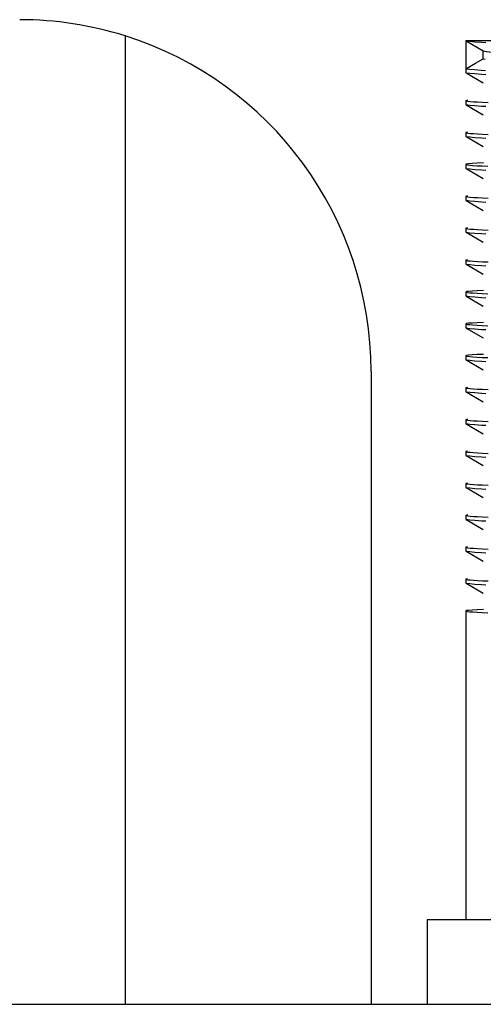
# Model space of a CAD drawing. Header units: millimetres. Extents: x 262469 to 275208, y -32539 to 9411.
# Tile 340 of 428: x 269077.66 to 269081.79, y -13217.42 to -13208.67. Entities that reach past the tile are written whole.
import ezdxf

# ---------------------------------------------------------------- set-up
doc = ezdxf.new("R2010")
doc.units = ezdxf.units.MM
doc.header["$LTSCALE"] = 100
doc.layers.add('$ IE_TELETECHNIKA', color=5, linetype='Continuous', lineweight=30)

msp = doc.modelspace()

# ---------------------------------------------------------------- linework, layer by layer
at = {"layer": '$ IE_TELETECHNIKA', "color": 7, "linetype": 'Continuous'}
for p, q in [((269078.602, -13208.8153), (269078.602, -13217.4213)), ((269081.6333, -13208.8588), (269081.6333, -13209.1069)), ((269087.4458, -13208.8588), (269081.6333, -13208.8588)), ((269081.6342, -13208.8599), (269081.7877, -13208.9485)), ((269081.7867, -13209.0183), (269081.7867, -13208.948)), ((269081.6333, -13209.1095), (269081.6333, -13209.1423)), ((269081.6342, -13209.1433), (269081.7877, -13209.232)), ((269081.6333, -13209.3904), (269081.6333, -13209.4258)), ((269081.6342, -13209.4268), (269081.7877, -13209.5155)), ((269081.6333, -13209.6739), (269081.6333, -13209.7093)), ((269081.6342, -13209.7103), (269081.7876, -13209.7989)), ((269081.6333, -13209.9573), (269081.6333, -13209.9928)), ((269081.6342, -13209.9938), (269081.7877, -13210.0824)), ((269081.6333, -13210.2408), (269081.6333, -13210.2763)), ((269081.6342, -13210.2773), (269081.7877, -13210.3659)), ((269081.6333, -13210.5243), (269081.6333, -13210.5597)), ((269081.6342, -13210.5608), (269081.7877, -13210.6494)), ((269081.6333, -13210.8078), (269081.6333, -13210.8432)), ((269081.6342, -13210.8442), (269081.7876, -13210.9329)), ((269081.6333, -13211.0913), (269081.6333, -13211.1267)), ((269081.6342, -13211.1277), (269081.7877, -13211.2164)), ((269081.6333, -13211.3747), (269081.6333, -13211.4102)), ((269081.6342, -13211.4112), (269081.7877, -13211.4998)), ((269081.6333, -13211.6582), (269081.6333, -13211.6937)), ((269081.6342, -13211.6947), (269081.7877, -13211.7833)), ((269080.7895, -13211.7963), (269080.7895, -13217.4213)), ((269081.6333, -13211.9417), (269081.6333, -13211.9771)), ((269081.6342, -13211.9782), (269081.7877, -13212.0668)), ((269081.6333, -13212.2252), (269081.6333, -13212.2606)), ((269081.6342, -13212.2616), (269081.7876, -13212.3503)), ((269081.6333, -13212.5087), (269081.6333, -13212.5441)), ((269081.6342, -13212.5451), (269081.7877, -13212.6338)), ((269081.6333, -13212.7922), (269081.6333, -13212.8276)), ((269081.6342, -13212.8286), (269081.7877, -13212.9173)), ((269081.6333, -13213.0756), (269081.6333, -13213.1111)), ((269081.6342, -13213.1121), (269081.7877, -13213.2008)), ((269081.6333, -13213.3591), (269081.6333, -13213.3946)), ((269081.6342, -13213.3956), (269081.7877, -13213.4842)), ((269081.6333, -13213.6426), (269081.6333, -13213.678)), ((269081.6342, -13213.6791), (269081.7876, -13213.7677)), ((269081.6333, -13213.9261), (269081.6333, -13216.6713)), ((269081.2895, -13216.6713), (269081.2895, -13217.4213)), ((269087.7895, -13216.6713), (269081.2895, -13216.6713)), ((269059.5395, -13217.4213), (269199.5395, -13217.4213))]:
    msp.add_line(p, q, dxfattribs=at)
for points in [[(269081.6333, -13208.8588), (269081.6688, -13208.8631), (269081.7123, -13208.8675), (269081.7721, -13208.8718), (269081.8105, -13208.8741)], [(269081.7867, -13208.9474), (269081.8163, -13208.9532), (269081.8435, -13208.9562), (269081.885, -13208.9592), (269081.9408, -13208.9623), (269082.0093, -13208.9655), (269082.0892, -13208.9687), (269082.1796, -13208.9718), (269082.2803, -13208.975), (269082.391, -13208.9782), (269082.5116, -13208.9814), (269082.6419, -13208.9844), (269082.7818, -13208.9875), (269082.9307, -13208.9904), (269083.2439, -13208.9961)], [(269081.6333, -13209.1069), (269081.7192, -13209.0573), (269081.7867, -13209.0183)], [(269081.7867, -13209.0183), (269081.8057, -13209.0224)], [(269081.6333, -13209.1069), (269081.6684, -13209.1111), (269081.7115, -13209.1154), (269081.7703, -13209.1198), (269081.8081, -13209.122)], [(269081.6333, -13209.1423), (269081.6688, -13209.1466), (269081.7123, -13209.1509), (269081.7721, -13209.1553), (269081.8105, -13209.1575)], [(269081.6462, -13209.3871), (269081.6325, -13209.3913), (269081.6371, -13209.3935), (269081.6502, -13209.3956), (269081.6714, -13209.3978), (269081.7004, -13209.4001), (269081.7369, -13209.4023), (269081.7806, -13209.4046), (269081.8312, -13209.4069)], [(269081.6333, -13209.4258), (269081.6688, -13209.4301), (269081.7123, -13209.4344), (269081.7721, -13209.4388), (269081.8105, -13209.441)], [(269081.6462, -13209.6706), (269081.6325, -13209.6748), (269081.6371, -13209.677), (269081.6502, -13209.6791), (269081.6714, -13209.6813), (269081.7004, -13209.6835), (269081.7369, -13209.6858), (269081.7806, -13209.6881), (269081.8312, -13209.6904)], [(269081.6333, -13209.7093), (269081.6688, -13209.7136), (269081.7123, -13209.7179), (269081.7721, -13209.7223), (269081.8105, -13209.7245)], [(269081.7889, -13209.9446), (269081.7346, -13209.9472), (269081.6895, -13209.9497), (269081.6567, -13209.9521), (269081.6385, -13209.9544), (269081.6331, -13209.9567), (269081.6368, -13209.959), (269081.6485, -13209.9613), (269081.6683, -13209.9637), (269081.6962, -13209.9662), (269081.7323, -13209.9686), (269081.7766, -13209.9711), (269081.8292, -13209.9737)], [(269081.6333, -13209.9928), (269081.6688, -13209.9971), (269081.7123, -13210.0014), (269081.7721, -13210.0058), (269081.8105, -13210.008)], [(269081.6462, -13210.2376), (269081.6325, -13210.2418), (269081.6371, -13210.2439), (269081.6502, -13210.2461), (269081.6714, -13210.2483), (269081.7004, -13210.2505), (269081.7369, -13210.2527), (269081.7806, -13210.255), (269081.8312, -13210.2573)], [(269081.6333, -13210.2763), (269081.6688, -13210.2805), (269081.7123, -13210.2849), (269081.7721, -13210.2892), (269081.8105, -13210.2915)], [(269081.6462, -13210.5211), (269081.6325, -13210.5253), (269081.6371, -13210.5274), (269081.6502, -13210.5296), (269081.6714, -13210.5318), (269081.7004, -13210.534), (269081.7369, -13210.5362), (269081.7806, -13210.5385), (269081.8312, -13210.5408)], [(269081.6333, -13210.5597), (269081.6688, -13210.564), (269081.7123, -13210.5683), (269081.7721, -13210.5727), (269081.8105, -13210.575)], [(269081.6461, -13210.8046), (269081.6325, -13210.8088), (269081.6371, -13210.8109), (269081.6502, -13210.8131), (269081.6714, -13210.8152), (269081.7005, -13210.8175), (269081.737, -13210.8197), (269081.7807, -13210.822), (269081.8313, -13210.8243)], [(269081.6333, -13210.8432), (269081.6688, -13210.8475), (269081.7123, -13210.8518), (269081.7721, -13210.8562), (269081.8105, -13210.8584)], [(269081.7889, -13211.0785), (269081.7346, -13211.0811), (269081.6895, -13211.0836), (269081.6567, -13211.086), (269081.6385, -13211.0883), (269081.6331, -13211.0906), (269081.6368, -13211.0929), (269081.6485, -13211.0953), (269081.6683, -13211.0977), (269081.6962, -13211.1001), (269081.7323, -13211.1026), (269081.7766, -13211.1051), (269081.8292, -13211.1076)], [(269081.6333, -13211.1267), (269081.6688, -13211.131), (269081.7123, -13211.1353), (269081.7721, -13211.1397), (269081.8105, -13211.1419)], [(269081.7889, -13211.362), (269081.7346, -13211.3646), (269081.6895, -13211.3671), (269081.6567, -13211.3695), (269081.6385, -13211.3718), (269081.6331, -13211.3741), (269081.6368, -13211.3764), (269081.6485, -13211.3788), (269081.6683, -13211.3812), (269081.6962, -13211.3836), (269081.7323, -13211.3861), (269081.7766, -13211.3886), (269081.8292, -13211.3911)], [(269081.6333, -13211.4102), (269081.6688, -13211.4145), (269081.7123, -13211.4188), (269081.7721, -13211.4232), (269081.8105, -13211.4254)], [(269081.7889, -13211.6455), (269081.7346, -13211.6481), (269081.6895, -13211.6505), (269081.6567, -13211.653), (269081.6385, -13211.6553), (269081.6331, -13211.6576), (269081.6368, -13211.6599), (269081.6485, -13211.6622), (269081.6683, -13211.6646), (269081.6962, -13211.6671), (269081.7323, -13211.6695), (269081.7766, -13211.672), (269081.8292, -13211.6746)], [(269081.6333, -13211.6937), (269081.6688, -13211.698), (269081.7123, -13211.7023), (269081.7721, -13211.7067), (269081.8105, -13211.7089)], [(269081.6462, -13211.9385), (269081.6325, -13211.9427), (269081.6371, -13211.9448), (269081.6502, -13211.947), (269081.6714, -13211.9492), (269081.7004, -13211.9514), (269081.7369, -13211.9536), (269081.7806, -13211.9559), (269081.8312, -13211.9582)], [(269081.6333, -13211.9771), (269081.6688, -13211.9814), (269081.7123, -13211.9858), (269081.7721, -13211.9901), (269081.8105, -13211.9924)], [(269081.6462, -13212.222), (269081.6325, -13212.2262), (269081.6371, -13212.2283), (269081.6502, -13212.2305), (269081.6714, -13212.2327), (269081.7004, -13212.2349), (269081.7369, -13212.2371), (269081.7806, -13212.2394), (269081.8312, -13212.2417)], [(269081.6333, -13212.2606), (269081.6688, -13212.2649), (269081.7123, -13212.2692), (269081.7721, -13212.2736), (269081.8105, -13212.2758)], [(269081.6462, -13212.5055), (269081.6325, -13212.5096), (269081.6371, -13212.5118), (269081.6502, -13212.5139), (269081.6714, -13212.5161), (269081.7004, -13212.5184), (269081.7369, -13212.5206), (269081.7806, -13212.5229), (269081.8312, -13212.5252)], [(269081.6333, -13212.5441), (269081.6688, -13212.5484), (269081.7123, -13212.5527), (269081.7721, -13212.5571), (269081.8105, -13212.5593)], [(269081.6462, -13212.7889), (269081.6325, -13212.7931), (269081.6371, -13212.7953), (269081.6502, -13212.7974), (269081.6714, -13212.7996), (269081.7004, -13212.8018), (269081.7369, -13212.8041), (269081.7806, -13212.8064), (269081.8312, -13212.8087)], [(269081.6333, -13212.8276), (269081.6688, -13212.8319), (269081.7123, -13212.8362), (269081.7721, -13212.8406), (269081.8105, -13212.8428)], [(269081.6462, -13213.0724), (269081.6325, -13213.0766), (269081.6371, -13213.0787), (269081.6502, -13213.0809), (269081.6714, -13213.0831), (269081.7004, -13213.0853), (269081.7369, -13213.0876), (269081.7806, -13213.0898), (269081.8312, -13213.0921)], [(269081.6333, -13213.1111), (269081.6688, -13213.1154), (269081.7123, -13213.1197), (269081.7721, -13213.1241), (269081.8105, -13213.1263)], [(269081.6462, -13213.3559), (269081.6325, -13213.3601), (269081.6371, -13213.3622), (269081.6502, -13213.3644), (269081.6714, -13213.3666), (269081.7004, -13213.3688), (269081.7369, -13213.371), (269081.7806, -13213.3733), (269081.8312, -13213.3756)], [(269081.6333, -13213.3946), (269081.6688, -13213.3988), (269081.7123, -13213.4032), (269081.7721, -13213.4076), (269081.8105, -13213.4098)], [(269081.6462, -13213.6394), (269081.6325, -13213.6436), (269081.6371, -13213.6457), (269081.6502, -13213.6479), (269081.6714, -13213.6501), (269081.7004, -13213.6523), (269081.7369, -13213.6545), (269081.7806, -13213.6568), (269081.8312, -13213.6591)], [(269081.6333, -13213.678), (269081.6688, -13213.6823), (269081.7123, -13213.6867), (269081.7721, -13213.691), (269081.8105, -13213.6933)], [(269081.7889, -13213.9134), (269081.7346, -13213.9159), (269081.6895, -13213.9184), (269081.6567, -13213.9208), (269081.6385, -13213.9231), (269081.6331, -13213.9254), (269081.6368, -13213.9277), (269081.6485, -13213.9301), (269081.6683, -13213.9325), (269081.6962, -13213.9349), (269081.7323, -13213.9374), (269081.7766, -13213.9399), (269081.8292, -13213.9424)]]:
    msp.add_lwpolyline(points, dxfattribs=at)
for start, end in [(72.5424, 90), (0, 72.5424)]:
    msp.add_arc((269077.6645, -13211.7963), 3.125, start, end, dxfattribs=at)

doc.saveas('drawing.dxf')
